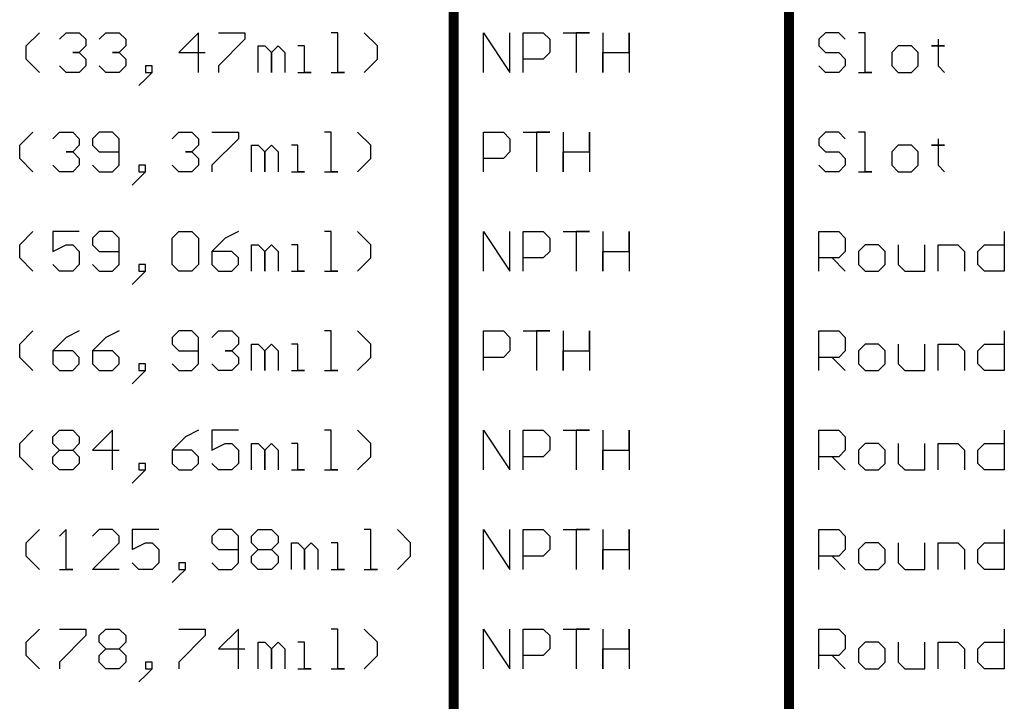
# Model space of a CAD drawing. Header units: millimetres. Extents: x 138 to 555, y 26 to 334.
# Tile 702 of 713: x 428 to 466, y 188 to 215. Entities that reach past the tile are written whole.
import ezdxf

# ---------------------------------------------------------------- set-up
doc = ezdxf.new("R2010")
doc.units = ezdxf.units.MM
doc.layers.add('DrillDrawing', color=1, linetype='Continuous')

msp = doc.modelspace()

# ---------------------------------------------------------------- linework, layer by layer
at = {"layer": 'DrillDrawing'}
for p, q in [((428.181, 213.582), (428.688, 214.09)), ((429.45, 213.836), (429.704, 214.09)), ((429.704, 214.09), (430.212, 214.09)), ((430.212, 214.09), (430.466, 213.836)), ((430.974, 213.836), (431.228, 214.09)), ((431.228, 214.09), (431.735, 214.09)), ((431.735, 214.09), (431.989, 213.836)), ((434.782, 214.09), (434.021, 213.328)), ((434.782, 212.567), (434.782, 214.09)), ((435.544, 214.09), (436.56, 214.09)), ((436.56, 214.09), (436.56, 213.836)), ((440.115, 214.09), (439.861, 214.09)), ((440.115, 212.567), (440.115, 214.09)), ((441.638, 213.582), (441.13, 214.09)), ((445.702, 212.567), (445.702, 214.09)), ((445.702, 214.09), (446.717, 212.567)), ((446.717, 212.567), (446.717, 214.09)), ((447.225, 212.567), (447.225, 214.09)), ((447.225, 214.09), (447.987, 214.09)), ((447.987, 214.09), (448.241, 213.836)), ((448.749, 214.09), (449.765, 214.09)), ((449.765, 214.09), (449.257, 214.09)), ((449.257, 214.09), (449.257, 212.567)), ((450.272, 214.09), (450.272, 212.567)), ((451.288, 213.328), (451.288, 214.09)), ((451.288, 214.09), (451.288, 212.567)), ((458.805, 214.09), (458.551, 213.836)), ((459.313, 214.09), (458.805, 214.09)), ((459.567, 213.836), (459.313, 214.09)), ((460.328, 214.09), (460.075, 214.09)), ((460.328, 212.567), (460.328, 214.09)), ((428.181, 213.074), (428.181, 213.582)), ((430.466, 213.582), (430.212, 213.328)), ((430.466, 213.836), (430.466, 213.582)), ((431.989, 213.582), (431.735, 213.328)), ((431.989, 213.836), (431.989, 213.582)), ((436.56, 213.836), (435.544, 212.82)), ((437.068, 212.567), (437.068, 213.582)), ((437.068, 213.582), (437.322, 213.582)), ((437.322, 213.582), (437.576, 213.328)), ((437.576, 213.328), (437.829, 213.582)), ((437.829, 213.582), (438.083, 213.328)), ((438.845, 213.582), (438.591, 213.582)), ((438.845, 212.567), (438.845, 213.582)), ((441.638, 213.074), (441.638, 213.582)), ((448.241, 213.836), (448.241, 213.328)), ((458.551, 213.836), (458.551, 213.582)), ((458.551, 213.582), (458.805, 213.328)), ((461.598, 213.582), (461.344, 213.328)), ((462.106, 213.582), (461.598, 213.582)), ((462.36, 213.328), (462.106, 213.582)), ((463.122, 213.582), (462.868, 213.582)), ((462.868, 213.582), (463.375, 213.582)), ((463.122, 213.836), (463.122, 213.582)), ((463.375, 213.582), (463.122, 213.582)), ((463.122, 213.582), (463.122, 212.82)), ((430.212, 213.328), (429.958, 213.328)), ((429.958, 213.328), (430.212, 213.328)), ((430.212, 213.328), (430.466, 213.074)), ((431.735, 213.328), (431.482, 213.328)), ((431.482, 213.328), (431.735, 213.328)), ((431.735, 213.328), (431.989, 213.074)), ((434.021, 213.328), (435.036, 213.328)), ((437.576, 213.328), (437.576, 212.567)), ((437.576, 212.567), (437.576, 213.328)), ((438.083, 213.328), (438.083, 212.567)), ((448.241, 213.328), (447.987, 213.074)), ((450.272, 212.567), (450.272, 213.328)), ((450.272, 213.328), (451.288, 213.328)), ((458.805, 213.328), (459.313, 213.328)), ((459.313, 213.328), (459.567, 213.074)), ((461.344, 213.328), (461.344, 212.82)), ((462.36, 212.82), (462.36, 213.328)), ((428.688, 212.567), (428.181, 213.074)), ((429.704, 212.567), (429.45, 212.82)), ((430.466, 212.82), (430.212, 212.567)), ((430.466, 213.074), (430.466, 212.82)), ((431.228, 212.567), (430.974, 212.82)), ((431.989, 212.82), (431.735, 212.567)), ((431.989, 213.074), (431.989, 212.82)), ((433.005, 212.82), (432.751, 212.82)), ((432.751, 212.82), (432.751, 212.567)), ((433.005, 212.567), (433.005, 212.82)), ((435.544, 212.82), (435.544, 212.567)), ((441.13, 212.567), (441.638, 213.074)), ((447.987, 213.074), (447.225, 213.074)), ((458.805, 212.567), (458.551, 212.82)), ((459.567, 212.82), (459.313, 212.567)), ((459.567, 213.074), (459.567, 212.82)), ((461.344, 212.82), (461.598, 212.567)), ((462.106, 212.567), (462.36, 212.82)), ((463.122, 212.82), (463.375, 212.567)), ((430.212, 212.567), (429.704, 212.567)), ((431.735, 212.567), (431.228, 212.567)), ((432.751, 212.313), (433.005, 212.567)), ((432.751, 212.567), (433.005, 212.567)), ((433.005, 212.567), (432.751, 212.313)), ((438.591, 212.567), (439.099, 212.567)), ((439.099, 212.567), (438.845, 212.567)), ((439.861, 212.567), (440.369, 212.567)), ((440.369, 212.567), (440.115, 212.567)), ((459.313, 212.567), (458.805, 212.567)), ((460.075, 212.567), (460.582, 212.567)), ((460.582, 212.567), (460.328, 212.567)), ((461.598, 212.567), (462.106, 212.567)), ((432.751, 212.313), (432.497, 212.059)), ((427.927, 209.772), (428.435, 210.28)), ((429.196, 210.026), (429.45, 210.28)), ((429.45, 210.28), (429.958, 210.28)), ((429.958, 210.28), (430.212, 210.026)), ((430.974, 210.28), (430.72, 210.026)), ((431.482, 210.28), (430.974, 210.28)), ((431.735, 210.026), (431.482, 210.28)), ((433.767, 210.026), (434.021, 210.28)), ((434.021, 210.28), (434.529, 210.28)), ((434.529, 210.28), (434.782, 210.026)), ((435.29, 210.28), (436.306, 210.28)), ((436.306, 210.28), (436.306, 210.026)), ((439.861, 210.28), (439.607, 210.28)), ((439.861, 208.757), (439.861, 210.28)), ((441.384, 209.772), (440.876, 210.28)), ((445.702, 208.757), (445.702, 210.28)), ((445.702, 210.28), (446.464, 210.28)), ((446.464, 210.28), (446.717, 210.026)), ((447.225, 210.28), (448.241, 210.28)), ((448.241, 210.28), (447.733, 210.28)), ((447.733, 210.28), (447.733, 208.757)), ((448.749, 210.28), (448.749, 208.757)), ((449.765, 209.518), (449.765, 210.28)), ((449.765, 210.28), (449.765, 208.757)), ((458.805, 210.28), (458.551, 210.026)), ((459.313, 210.28), (458.805, 210.28)), ((459.567, 210.026), (459.313, 210.28)), ((460.328, 210.28), (460.075, 210.28)), ((460.328, 208.757), (460.328, 210.28)), ((430.212, 210.026), (430.212, 209.772)), ((430.72, 210.026), (430.72, 209.772)), ((431.735, 209.01), (431.735, 210.026)), ((434.782, 210.026), (434.782, 209.772)), ((436.306, 210.026), (435.29, 209.01)), ((446.717, 210.026), (446.717, 209.518)), ((458.551, 210.026), (458.551, 209.772)), ((463.122, 210.026), (463.122, 209.772)), ((427.927, 209.264), (427.927, 209.772)), ((429.958, 209.518), (429.704, 209.518)), ((429.704, 209.518), (429.958, 209.518)), ((430.212, 209.772), (429.958, 209.518)), ((429.958, 209.518), (430.212, 209.264)), ((430.72, 209.772), (430.974, 209.518)), ((430.974, 209.518), (431.735, 209.518)), ((434.529, 209.518), (434.275, 209.518)), ((434.275, 209.518), (434.529, 209.518)), ((434.782, 209.772), (434.529, 209.518)), ((434.529, 209.518), (434.782, 209.264)), ((436.814, 208.757), (436.814, 209.772)), ((436.814, 209.772), (437.068, 209.772)), ((437.068, 209.772), (437.322, 209.518)), ((437.322, 209.518), (437.576, 209.772)), ((437.322, 209.518), (437.322, 208.757)), ((437.322, 208.757), (437.322, 209.518)), ((437.576, 209.772), (437.829, 209.518)), ((437.829, 209.518), (437.829, 208.757)), ((438.591, 209.772), (438.337, 209.772)), ((438.591, 208.757), (438.591, 209.772)), ((441.384, 209.264), (441.384, 209.772)), ((446.717, 209.518), (446.464, 209.264)), ((448.749, 208.757), (448.749, 209.518)), ((448.749, 209.518), (449.765, 209.518)), ((458.551, 209.772), (458.805, 209.518)), ((458.805, 209.518), (459.313, 209.518)), ((459.313, 209.518), (459.567, 209.264)), ((461.598, 209.772), (461.344, 209.518)), ((461.344, 209.518), (461.344, 209.01)), ((462.106, 209.772), (461.598, 209.772)), ((462.36, 209.518), (462.106, 209.772)), ((462.36, 209.01), (462.36, 209.518)), ((463.122, 209.772), (462.868, 209.772)), ((462.868, 209.772), (463.375, 209.772)), ((463.375, 209.772), (463.122, 209.772)), ((463.122, 209.772), (463.122, 209.01)), ((428.435, 208.757), (427.927, 209.264)), ((430.212, 209.264), (430.212, 209.01)), ((434.782, 209.264), (434.782, 209.01)), ((440.876, 208.757), (441.384, 209.264)), ((446.464, 209.264), (445.702, 209.264)), ((459.567, 209.264), (459.567, 209.01)), ((429.45, 208.757), (429.196, 209.01)), ((429.958, 208.757), (429.45, 208.757)), ((430.212, 209.01), (429.958, 208.757)), ((430.72, 209.01), (430.974, 208.757)), ((430.974, 208.757), (431.482, 208.757)), ((431.482, 208.757), (431.735, 209.01)), ((432.751, 209.01), (432.497, 209.01)), ((432.497, 209.01), (432.497, 208.757)), ((432.497, 208.503), (432.751, 208.757)), ((432.497, 208.757), (432.751, 208.757)), ((432.751, 208.757), (432.497, 208.503)), ((432.751, 208.757), (432.751, 209.01)), ((434.021, 208.757), (433.767, 209.01)), ((434.529, 208.757), (434.021, 208.757)), ((434.782, 209.01), (434.529, 208.757)), ((435.29, 209.01), (435.29, 208.757)), ((438.337, 208.757), (438.845, 208.757)), ((438.845, 208.757), (438.591, 208.757)), ((439.607, 208.757), (440.115, 208.757)), ((440.115, 208.757), (439.861, 208.757)), ((458.805, 208.757), (458.551, 209.01)), ((459.313, 208.757), (458.805, 208.757)), ((459.567, 209.01), (459.313, 208.757)), ((460.075, 208.757), (460.582, 208.757)), ((460.582, 208.757), (460.328, 208.757)), ((461.344, 209.01), (461.598, 208.757)), ((461.598, 208.757), (462.106, 208.757)), ((462.106, 208.757), (462.36, 209.01)), ((463.122, 209.01), (463.375, 208.757)), ((432.497, 208.503), (432.243, 208.249)), ((427.927, 205.962), (428.435, 206.47)), ((430.212, 206.47), (429.196, 206.47)), ((429.196, 206.47), (429.196, 205.708)), ((430.974, 206.47), (430.72, 206.216)), ((431.482, 206.47), (430.974, 206.47)), ((431.735, 206.216), (431.482, 206.47)), ((433.767, 206.216), (434.021, 206.47)), ((434.021, 206.47), (434.529, 206.47)), ((434.529, 206.47), (434.782, 206.216)), ((436.306, 206.47), (435.798, 206.216)), ((439.861, 206.47), (439.607, 206.47)), ((439.861, 204.947), (439.861, 206.47)), ((441.384, 205.962), (440.876, 206.47)), ((445.702, 204.947), (445.702, 206.47)), ((445.702, 206.47), (446.717, 204.947)), ((446.717, 204.947), (446.717, 206.47)), ((447.225, 204.947), (447.225, 206.47)), ((447.225, 206.47), (447.987, 206.47)), ((447.987, 206.47), (448.241, 206.216)), ((448.749, 206.47), (449.765, 206.47)), ((449.765, 206.47), (449.257, 206.47)), ((449.257, 206.47), (449.257, 204.947)), ((450.272, 206.47), (450.272, 204.947)), ((451.288, 205.708), (451.288, 206.47)), ((451.288, 206.47), (451.288, 204.947)), ((458.551, 204.947), (458.551, 206.47)), ((458.551, 206.47), (459.313, 206.47)), ((459.313, 206.47), (459.567, 206.216)), ((465.661, 206.47), (465.661, 204.947)), ((430.72, 206.216), (430.72, 205.962)), ((431.735, 205.2), (431.735, 206.216)), ((433.767, 205.2), (433.767, 206.216)), ((434.782, 206.216), (434.782, 205.2)), ((435.798, 206.216), (435.29, 205.708)), ((448.241, 206.216), (448.241, 205.708)), ((459.567, 206.216), (459.567, 205.708)), ((427.927, 205.454), (427.927, 205.962)), ((429.196, 205.708), (429.704, 205.962)), ((429.704, 205.962), (429.958, 205.962)), ((429.958, 205.962), (430.212, 205.708)), ((430.212, 205.708), (430.212, 205.2)), ((430.72, 205.962), (430.974, 205.708)), ((430.974, 205.708), (431.735, 205.708)), ((435.29, 205.708), (435.29, 205.2)), ((436.052, 205.708), (435.29, 205.708)), ((436.306, 205.454), (436.052, 205.708)), ((436.814, 204.947), (436.814, 205.962)), ((436.814, 205.962), (437.068, 205.962)), ((437.068, 205.962), (437.322, 205.708)), ((437.322, 205.708), (437.576, 205.962)), ((437.322, 205.708), (437.322, 204.947)), ((437.322, 204.947), (437.322, 205.708)), ((437.576, 205.962), (437.829, 205.708)), ((437.829, 205.708), (437.829, 204.947)), ((438.591, 205.962), (438.337, 205.962)), ((438.591, 204.947), (438.591, 205.962)), ((441.384, 205.454), (441.384, 205.962)), ((448.241, 205.708), (447.987, 205.454)), ((450.272, 204.947), (450.272, 205.708)), ((450.272, 205.708), (451.288, 205.708)), ((459.567, 205.708), (459.313, 205.454)), ((460.328, 205.962), (460.075, 205.708)), ((460.075, 205.708), (460.075, 205.2)), ((460.836, 205.962), (460.328, 205.962)), ((461.09, 205.708), (460.836, 205.962)), ((461.09, 205.2), (461.09, 205.708)), ((461.598, 205.962), (461.598, 205.2)), ((462.614, 204.947), (462.614, 205.962)), ((463.122, 204.947), (463.122, 205.962)), ((463.122, 205.962), (463.883, 205.962)), ((463.883, 205.962), (464.137, 205.708)), ((464.137, 205.708), (464.137, 204.947)), ((464.645, 205.708), (464.899, 205.962)), ((464.645, 205.2), (464.645, 205.708)), ((464.899, 205.962), (465.661, 205.962)), ((428.435, 204.947), (427.927, 205.454)), ((436.306, 205.2), (436.306, 205.454)), ((440.876, 204.947), (441.384, 205.454)), ((447.987, 205.454), (447.225, 205.454)), ((459.313, 205.454), (458.551, 205.454)), ((459.059, 205.454), (459.567, 204.947)), ((429.45, 204.947), (429.196, 205.2)), ((429.958, 204.947), (429.45, 204.947)), ((430.212, 205.2), (429.958, 204.947)), ((430.72, 205.2), (430.974, 204.947)), ((430.974, 204.947), (431.482, 204.947)), ((431.482, 204.947), (431.735, 205.2)), ((432.751, 205.2), (432.497, 205.2)), ((432.497, 205.2), (432.497, 204.947)), ((432.497, 204.693), (432.751, 204.947)), ((432.497, 204.947), (432.751, 204.947)), ((432.751, 204.947), (432.497, 204.693)), ((432.751, 204.947), (432.751, 205.2)), ((434.021, 204.947), (433.767, 205.2)), ((434.529, 204.947), (434.021, 204.947)), ((434.782, 205.2), (434.529, 204.947)), ((435.29, 205.2), (435.544, 204.947)), ((435.544, 204.947), (436.052, 204.947)), ((436.052, 204.947), (436.306, 205.2)), ((438.337, 204.947), (438.845, 204.947)), ((438.845, 204.947), (438.591, 204.947)), ((439.607, 204.947), (440.115, 204.947)), ((440.115, 204.947), (439.861, 204.947)), ((460.075, 205.2), (460.328, 204.947)), ((460.328, 204.947), (460.836, 204.947)), ((460.836, 204.947), (461.09, 205.2)), ((461.598, 205.2), (461.852, 204.947)), ((461.852, 204.947), (462.614, 204.947)), ((464.899, 204.947), (464.645, 205.2)), ((465.661, 204.947), (464.899, 204.947)), ((432.497, 204.693), (432.243, 204.439)), ((427.927, 202.152), (428.435, 202.66)), ((430.212, 202.66), (429.704, 202.406)), ((431.735, 202.66), (431.228, 202.406)), ((434.021, 202.66), (433.767, 202.406)), ((434.529, 202.66), (434.021, 202.66)), ((434.782, 202.406), (434.529, 202.66)), ((435.29, 202.406), (435.544, 202.66)), ((435.544, 202.66), (436.052, 202.66)), ((436.052, 202.66), (436.306, 202.406)), ((439.861, 202.66), (439.607, 202.66)), ((439.861, 201.137), (439.861, 202.66)), ((441.384, 202.152), (440.876, 202.66)), ((445.702, 201.137), (445.702, 202.66)), ((445.702, 202.66), (446.464, 202.66)), ((446.464, 202.66), (446.717, 202.406)), ((447.225, 202.66), (448.241, 202.66)), ((448.241, 202.66), (447.733, 202.66)), ((447.733, 202.66), (447.733, 201.137)), ((448.749, 202.66), (448.749, 201.137)), ((449.765, 201.898), (449.765, 202.66)), ((449.765, 202.66), (449.765, 201.137)), ((458.551, 201.137), (458.551, 202.66)), ((458.551, 202.66), (459.313, 202.66)), ((459.313, 202.66), (459.567, 202.406)), ((465.661, 202.66), (465.661, 201.137)), ((429.704, 202.406), (429.196, 201.898)), ((431.228, 202.406), (430.72, 201.898)), ((433.767, 202.406), (433.767, 202.152)), ((434.782, 201.39), (434.782, 202.406)), ((436.306, 202.406), (436.306, 202.152)), ((446.717, 202.406), (446.717, 201.898)), ((459.567, 202.406), (459.567, 201.898)), ((427.927, 201.644), (427.927, 202.152)), ((429.196, 201.898), (429.196, 201.39)), ((429.958, 201.898), (429.196, 201.898)), ((430.212, 201.644), (429.958, 201.898)), ((430.72, 201.898), (430.72, 201.39)), ((431.482, 201.898), (430.72, 201.898)), ((431.735, 201.644), (431.482, 201.898)), ((433.767, 202.152), (434.021, 201.898)), ((434.021, 201.898), (434.782, 201.898)), ((436.052, 201.898), (435.798, 201.898)), ((435.798, 201.898), (436.052, 201.898)), ((436.306, 202.152), (436.052, 201.898)), ((436.052, 201.898), (436.306, 201.644)), ((436.814, 201.137), (436.814, 202.152)), ((436.814, 202.152), (437.068, 202.152)), ((437.068, 202.152), (437.322, 201.898)), ((437.322, 201.898), (437.576, 202.152)), ((437.322, 201.898), (437.322, 201.137)), ((437.322, 201.137), (437.322, 201.898)), ((437.576, 202.152), (437.829, 201.898)), ((437.829, 201.898), (437.829, 201.137)), ((438.591, 202.152), (438.337, 202.152)), ((438.591, 201.137), (438.591, 202.152)), ((441.384, 201.644), (441.384, 202.152)), ((446.717, 201.898), (446.464, 201.644)), ((448.749, 201.137), (448.749, 201.898)), ((448.749, 201.898), (449.765, 201.898)), ((459.567, 201.898), (459.313, 201.644)), ((460.328, 202.152), (460.075, 201.898)), ((460.075, 201.898), (460.075, 201.39)), ((460.836, 202.152), (460.328, 202.152)), ((461.09, 201.898), (460.836, 202.152)), ((461.09, 201.39), (461.09, 201.898)), ((461.598, 202.152), (461.598, 201.39)), ((462.614, 201.137), (462.614, 202.152)), ((463.122, 201.137), (463.122, 202.152)), ((463.122, 202.152), (463.883, 202.152)), ((463.883, 202.152), (464.137, 201.898)), ((464.137, 201.898), (464.137, 201.137)), ((464.645, 201.898), (464.899, 202.152)), ((464.645, 201.39), (464.645, 201.898)), ((464.899, 202.152), (465.661, 202.152)), ((428.435, 201.137), (427.927, 201.644)), ((430.212, 201.39), (430.212, 201.644)), ((431.735, 201.39), (431.735, 201.644)), ((436.306, 201.644), (436.306, 201.39)), ((440.876, 201.137), (441.384, 201.644)), ((446.464, 201.644), (445.702, 201.644)), ((459.313, 201.644), (458.551, 201.644)), ((459.059, 201.644), (459.567, 201.137)), ((429.196, 201.39), (429.45, 201.137)), ((429.45, 201.137), (429.958, 201.137)), ((429.958, 201.137), (430.212, 201.39)), ((430.72, 201.39), (430.974, 201.137)), ((430.974, 201.137), (431.482, 201.137)), ((431.482, 201.137), (431.735, 201.39)), ((432.751, 201.39), (432.497, 201.39)), ((432.497, 201.39), (432.497, 201.137)), ((432.497, 200.883), (432.751, 201.137)), ((432.497, 201.137), (432.751, 201.137)), ((432.751, 201.137), (432.497, 200.883)), ((432.751, 201.137), (432.751, 201.39)), ((433.767, 201.39), (434.021, 201.137)), ((434.021, 201.137), (434.529, 201.137)), ((434.529, 201.137), (434.782, 201.39)), ((435.544, 201.137), (435.29, 201.39)), ((436.052, 201.137), (435.544, 201.137)), ((436.306, 201.39), (436.052, 201.137)), ((438.337, 201.137), (438.845, 201.137)), ((438.845, 201.137), (438.591, 201.137)), ((439.607, 201.137), (440.115, 201.137)), ((440.115, 201.137), (439.861, 201.137)), ((460.075, 201.39), (460.328, 201.137)), ((460.328, 201.137), (460.836, 201.137)), ((460.836, 201.137), (461.09, 201.39)), ((461.598, 201.39), (461.852, 201.137)), ((461.852, 201.137), (462.614, 201.137)), ((464.899, 201.137), (464.645, 201.39)), ((465.661, 201.137), (464.899, 201.137)), ((432.497, 200.883), (432.243, 200.629)), ((427.927, 198.342), (428.435, 198.85)), ((429.196, 198.596), (429.45, 198.85)), ((429.196, 198.342), (429.196, 198.596)), ((429.45, 198.85), (429.958, 198.85)), ((429.958, 198.85), (430.212, 198.596)), ((430.212, 198.596), (430.212, 198.342)), ((431.482, 198.85), (430.72, 198.088)), ((431.482, 197.327), (431.482, 198.85)), ((434.275, 198.596), (433.767, 198.088)), ((434.782, 198.85), (434.275, 198.596)), ((436.306, 198.85), (435.29, 198.85)), ((435.29, 198.85), (435.29, 198.088)), ((439.861, 198.85), (439.607, 198.85)), ((439.861, 197.327), (439.861, 198.85)), ((441.384, 198.342), (440.876, 198.85)), ((445.702, 197.327), (445.702, 198.85)), ((445.702, 198.85), (446.717, 197.327)), ((446.717, 197.327), (446.717, 198.85)), ((447.225, 197.327), (447.225, 198.85)), ((447.225, 198.85), (447.987, 198.85)), ((447.987, 198.85), (448.241, 198.596)), ((448.241, 198.596), (448.241, 198.088)), ((448.749, 198.85), (449.765, 198.85)), ((449.765, 198.85), (449.257, 198.85)), ((449.257, 198.85), (449.257, 197.327)), ((450.272, 198.85), (450.272, 197.327)), ((451.288, 198.088), (451.288, 198.85)), ((451.288, 198.85), (451.288, 197.327)), ((458.551, 197.327), (458.551, 198.85)), ((458.551, 198.85), (459.313, 198.85)), ((459.313, 198.85), (459.567, 198.596)), ((459.567, 198.596), (459.567, 198.088)), ((465.661, 198.85), (465.661, 197.327)), ((427.927, 197.834), (427.927, 198.342)), ((429.45, 198.088), (429.196, 198.342)), ((430.212, 198.342), (429.958, 198.088)), ((435.29, 198.088), (435.798, 198.342)), ((435.798, 198.342), (436.052, 198.342)), ((436.052, 198.342), (436.306, 198.088)), ((436.814, 197.327), (436.814, 198.342)), ((436.814, 198.342), (437.068, 198.342)), ((437.068, 198.342), (437.322, 198.088)), ((437.322, 198.088), (437.576, 198.342)), ((437.576, 198.342), (437.829, 198.088)), ((438.591, 198.342), (438.337, 198.342)), ((438.591, 197.327), (438.591, 198.342)), ((441.384, 197.834), (441.384, 198.342)), ((460.328, 198.342), (460.075, 198.088)), ((460.836, 198.342), (460.328, 198.342)), ((461.09, 198.088), (460.836, 198.342)), ((461.598, 198.342), (461.598, 197.58)), ((462.614, 197.327), (462.614, 198.342)), ((463.122, 197.327), (463.122, 198.342)), ((463.122, 198.342), (463.883, 198.342)), ((463.883, 198.342), (464.137, 198.088)), ((464.645, 198.088), (464.899, 198.342)), ((464.899, 198.342), (465.661, 198.342)), ((428.435, 197.327), (427.927, 197.834)), ((429.196, 197.834), (429.45, 198.088)), ((429.196, 197.58), (429.196, 197.834)), ((429.45, 198.088), (429.958, 198.088)), ((429.958, 198.088), (430.212, 197.834)), ((430.212, 197.834), (430.212, 197.58)), ((430.72, 198.088), (431.735, 198.088)), ((433.767, 198.088), (433.767, 197.58)), ((434.529, 198.088), (433.767, 198.088)), ((434.782, 197.834), (434.529, 198.088)), ((434.782, 197.58), (434.782, 197.834)), ((436.306, 198.088), (436.306, 197.58)), ((437.322, 198.088), (437.322, 197.327)), ((437.322, 197.327), (437.322, 198.088)), ((437.829, 198.088), (437.829, 197.327)), ((440.876, 197.327), (441.384, 197.834)), ((447.987, 197.834), (447.225, 197.834)), ((448.241, 198.088), (447.987, 197.834)), ((450.272, 197.327), (450.272, 198.088)), ((450.272, 198.088), (451.288, 198.088)), ((459.313, 197.834), (458.551, 197.834)), ((459.059, 197.834), (459.567, 197.327)), ((459.567, 198.088), (459.313, 197.834)), ((460.075, 198.088), (460.075, 197.58)), ((461.09, 197.58), (461.09, 198.088)), ((464.137, 198.088), (464.137, 197.327)), ((464.645, 197.58), (464.645, 198.088)), ((429.45, 197.327), (429.196, 197.58)), ((430.212, 197.58), (429.958, 197.327)), ((432.751, 197.58), (432.497, 197.58)), ((432.497, 197.58), (432.497, 197.327)), ((432.751, 197.327), (432.751, 197.58)), ((433.767, 197.58), (434.021, 197.327)), ((434.529, 197.327), (434.782, 197.58)), ((435.544, 197.327), (435.29, 197.58)), ((436.306, 197.58), (436.052, 197.327)), ((460.075, 197.58), (460.328, 197.327)), ((460.836, 197.327), (461.09, 197.58)), ((461.598, 197.58), (461.852, 197.327)), ((464.899, 197.327), (464.645, 197.58)), ((429.958, 197.327), (429.45, 197.327)), ((432.497, 197.073), (432.243, 196.819)), ((432.497, 197.073), (432.751, 197.327)), ((432.497, 197.327), (432.751, 197.327)), ((432.751, 197.327), (432.497, 197.073)), ((434.021, 197.327), (434.529, 197.327)), ((436.052, 197.327), (435.544, 197.327)), ((438.337, 197.327), (438.845, 197.327)), ((438.845, 197.327), (438.591, 197.327)), ((439.607, 197.327), (440.115, 197.327)), ((440.115, 197.327), (439.861, 197.327)), ((460.328, 197.327), (460.836, 197.327)), ((461.852, 197.327), (462.614, 197.327)), ((465.661, 197.327), (464.899, 197.327)), ((428.181, 194.532), (428.688, 195.04)), ((429.704, 195.04), (429.45, 194.786)), ((429.704, 193.517), (429.704, 195.04)), ((430.974, 195.04), (430.72, 194.786)), ((431.482, 195.04), (430.974, 195.04)), ((431.735, 194.786), (431.482, 195.04)), ((431.735, 194.532), (431.735, 194.786)), ((433.259, 195.04), (432.243, 195.04)), ((432.243, 195.04), (432.243, 194.278)), ((435.544, 195.04), (435.29, 194.786)), ((435.29, 194.786), (435.29, 194.532)), ((436.052, 195.04), (435.544, 195.04)), ((436.306, 194.786), (436.052, 195.04)), ((436.306, 193.77), (436.306, 194.786)), ((436.814, 194.786), (437.068, 195.04)), ((436.814, 194.532), (436.814, 194.786)), ((437.068, 195.04), (437.576, 195.04)), ((437.576, 195.04), (437.829, 194.786)), ((437.829, 194.786), (437.829, 194.532)), ((441.384, 195.04), (441.13, 195.04)), ((441.384, 193.517), (441.384, 195.04)), ((442.908, 194.532), (442.4, 195.04)), ((445.702, 193.517), (445.702, 195.04)), ((445.702, 195.04), (446.717, 193.517)), ((446.717, 193.517), (446.717, 195.04)), ((447.225, 193.517), (447.225, 195.04)), ((447.225, 195.04), (447.987, 195.04)), ((447.987, 195.04), (448.241, 194.786)), ((448.241, 194.786), (448.241, 194.278)), ((448.749, 195.04), (449.765, 195.04)), ((449.765, 195.04), (449.257, 195.04)), ((449.257, 195.04), (449.257, 193.517)), ((450.272, 195.04), (450.272, 193.517)), ((451.288, 194.278), (451.288, 195.04)), ((451.288, 195.04), (451.288, 193.517)), ((458.551, 193.517), (458.551, 195.04)), ((458.551, 195.04), (459.313, 195.04)), ((459.313, 195.04), (459.567, 194.786)), ((459.567, 194.786), (459.567, 194.278)), ((465.661, 195.04), (465.661, 193.517)), ((428.181, 194.024), (428.181, 194.532)), ((430.72, 193.517), (431.735, 194.532)), ((432.243, 194.278), (432.751, 194.532)), ((432.751, 194.532), (433.005, 194.532)), ((433.005, 194.532), (433.259, 194.278)), ((435.29, 194.532), (435.544, 194.278)), ((437.068, 194.278), (436.814, 194.532)), ((437.829, 194.532), (437.576, 194.278)), ((438.337, 193.517), (438.337, 194.532)), ((438.337, 194.532), (438.591, 194.532)), ((438.591, 194.532), (438.845, 194.278)), ((438.845, 194.278), (439.099, 194.532)), ((439.099, 194.532), (439.353, 194.278)), ((440.115, 194.532), (439.861, 194.532)), ((440.115, 193.517), (440.115, 194.532)), ((442.908, 194.024), (442.908, 194.532)), ((460.328, 194.532), (460.075, 194.278)), ((460.836, 194.532), (460.328, 194.532)), ((461.09, 194.278), (460.836, 194.532)), ((461.598, 194.532), (461.598, 193.77)), ((462.614, 193.517), (462.614, 194.532)), ((463.122, 193.517), (463.122, 194.532)), ((463.122, 194.532), (463.883, 194.532)), ((463.883, 194.532), (464.137, 194.278)), ((464.645, 194.278), (464.899, 194.532)), ((464.899, 194.532), (465.661, 194.532)), ((428.688, 193.517), (428.181, 194.024)), ((433.259, 194.278), (433.259, 193.77)), ((435.544, 194.278), (436.306, 194.278)), ((436.814, 194.024), (437.068, 194.278)), ((436.814, 193.77), (436.814, 194.024)), ((437.068, 194.278), (437.576, 194.278)), ((437.576, 194.278), (437.829, 194.024)), ((437.829, 194.024), (437.829, 193.77)), ((438.845, 194.278), (438.845, 193.517)), ((438.845, 193.517), (438.845, 194.278)), ((439.353, 194.278), (439.353, 193.517)), ((442.4, 193.517), (442.908, 194.024)), ((447.987, 194.024), (447.225, 194.024)), ((448.241, 194.278), (447.987, 194.024)), ((450.272, 193.517), (450.272, 194.278)), ((450.272, 194.278), (451.288, 194.278)), ((459.313, 194.024), (458.551, 194.024)), ((459.059, 194.024), (459.567, 193.517)), ((459.567, 194.278), (459.313, 194.024)), ((460.075, 194.278), (460.075, 193.77)), ((461.09, 193.77), (461.09, 194.278)), ((464.137, 194.278), (464.137, 193.517)), ((464.645, 193.77), (464.645, 194.278)), ((432.497, 193.517), (432.243, 193.77)), ((433.259, 193.77), (433.005, 193.517)), ((434.275, 193.77), (434.021, 193.77)), ((434.021, 193.77), (434.021, 193.517)), ((434.275, 193.517), (434.275, 193.77)), ((435.29, 193.77), (435.544, 193.517)), ((436.052, 193.517), (436.306, 193.77)), ((437.068, 193.517), (436.814, 193.77)), ((437.829, 193.77), (437.576, 193.517)), ((460.075, 193.77), (460.328, 193.517)), ((460.836, 193.517), (461.09, 193.77)), ((461.598, 193.77), (461.852, 193.517)), ((464.899, 193.517), (464.645, 193.77)), ((429.45, 193.517), (429.958, 193.517)), ((429.958, 193.517), (429.704, 193.517)), ((431.735, 193.517), (430.72, 193.517)), ((433.005, 193.517), (432.497, 193.517)), ((434.021, 193.263), (433.767, 193.009)), ((434.021, 193.263), (434.275, 193.517)), ((434.021, 193.517), (434.275, 193.517)), ((434.275, 193.517), (434.021, 193.263)), ((435.544, 193.517), (436.052, 193.517)), ((437.576, 193.517), (437.068, 193.517)), ((439.861, 193.517), (440.369, 193.517)), ((440.369, 193.517), (440.115, 193.517)), ((441.13, 193.517), (441.638, 193.517)), ((441.638, 193.517), (441.384, 193.517)), ((460.328, 193.517), (460.836, 193.517)), ((461.852, 193.517), (462.614, 193.517)), ((465.661, 193.517), (464.899, 193.517)), ((428.181, 190.722), (428.688, 191.23)), ((429.45, 191.23), (430.466, 191.23)), ((430.466, 190.976), (429.45, 189.96)), ((430.466, 191.23), (430.466, 190.976)), ((430.974, 190.976), (431.228, 191.23)), ((430.974, 190.722), (430.974, 190.976)), ((431.228, 191.23), (431.735, 191.23)), ((431.735, 191.23), (431.989, 190.976)), ((431.989, 190.976), (431.989, 190.722)), ((434.021, 191.23), (435.036, 191.23)), ((435.036, 190.976), (434.021, 189.96)), ((435.036, 191.23), (435.036, 190.976)), ((436.306, 191.23), (435.544, 190.468)), ((436.306, 189.707), (436.306, 191.23)), ((440.115, 191.23), (439.861, 191.23)), ((440.115, 189.707), (440.115, 191.23)), ((441.638, 190.722), (441.13, 191.23)), ((445.702, 189.707), (445.702, 191.23)), ((445.702, 191.23), (446.717, 189.707)), ((446.717, 189.707), (446.717, 191.23)), ((447.225, 189.707), (447.225, 191.23)), ((447.225, 191.23), (447.987, 191.23)), ((447.987, 191.23), (448.241, 190.976)), ((448.241, 190.976), (448.241, 190.468)), ((448.749, 191.23), (449.765, 191.23)), ((449.765, 191.23), (449.257, 191.23)), ((449.257, 191.23), (449.257, 189.707)), ((450.272, 191.23), (450.272, 189.707)), ((451.288, 190.468), (451.288, 191.23)), ((451.288, 191.23), (451.288, 189.707)), ((458.551, 189.707), (458.551, 191.23)), ((458.551, 191.23), (459.313, 191.23)), ((459.313, 191.23), (459.567, 190.976)), ((459.567, 190.976), (459.567, 190.468)), ((465.661, 191.23), (465.661, 189.707)), ((428.181, 190.214), (428.181, 190.722)), ((431.228, 190.468), (430.974, 190.722)), ((431.989, 190.722), (431.735, 190.468)), ((437.068, 189.707), (437.068, 190.722)), ((437.068, 190.722), (437.322, 190.722)), ((437.322, 190.722), (437.576, 190.468)), ((437.576, 190.468), (437.829, 190.722)), ((437.829, 190.722), (438.083, 190.468)), ((438.845, 190.722), (438.591, 190.722)), ((438.845, 189.707), (438.845, 190.722)), ((441.638, 190.214), (441.638, 190.722)), ((460.328, 190.722), (460.075, 190.468)), ((460.836, 190.722), (460.328, 190.722)), ((461.09, 190.468), (460.836, 190.722)), ((461.598, 190.722), (461.598, 189.96)), ((462.614, 189.707), (462.614, 190.722)), ((463.122, 189.707), (463.122, 190.722)), ((463.122, 190.722), (463.883, 190.722)), ((463.883, 190.722), (464.137, 190.468)), ((464.645, 190.468), (464.899, 190.722)), ((464.899, 190.722), (465.661, 190.722)), ((428.688, 189.707), (428.181, 190.214)), ((430.974, 190.214), (431.228, 190.468)), ((430.974, 189.96), (430.974, 190.214)), ((431.228, 190.468), (431.735, 190.468)), ((431.735, 190.468), (431.989, 190.214)), ((431.989, 190.214), (431.989, 189.96)), ((435.544, 190.468), (436.56, 190.468)), ((437.576, 190.468), (437.576, 189.707)), ((437.576, 189.707), (437.576, 190.468)), ((438.083, 190.468), (438.083, 189.707)), ((441.13, 189.707), (441.638, 190.214)), ((447.987, 190.214), (447.225, 190.214)), ((448.241, 190.468), (447.987, 190.214)), ((450.272, 189.707), (450.272, 190.468)), ((450.272, 190.468), (451.288, 190.468)), ((459.313, 190.214), (458.551, 190.214)), ((459.059, 190.214), (459.567, 189.707)), ((459.567, 190.468), (459.313, 190.214)), ((460.075, 190.468), (460.075, 189.96)), ((461.09, 189.96), (461.09, 190.468)), ((464.137, 190.468), (464.137, 189.707)), ((464.645, 189.96), (464.645, 190.468)), ((429.45, 189.96), (429.45, 189.707)), ((431.228, 189.707), (430.974, 189.96)), ((431.989, 189.96), (431.735, 189.707)), ((433.005, 189.96), (432.751, 189.96)), ((432.751, 189.96), (432.751, 189.707)), ((433.005, 189.707), (433.005, 189.96)), ((434.021, 189.96), (434.021, 189.707)), ((460.075, 189.96), (460.328, 189.707)), ((460.836, 189.707), (461.09, 189.96)), ((461.598, 189.96), (461.852, 189.707)), ((464.899, 189.707), (464.645, 189.96)), ((431.735, 189.707), (431.228, 189.707)), ((432.751, 189.453), (432.497, 189.199)), ((432.751, 189.453), (433.005, 189.707)), ((432.751, 189.707), (433.005, 189.707)), ((433.005, 189.707), (432.751, 189.453)), ((438.591, 189.707), (439.099, 189.707)), ((439.099, 189.707), (438.845, 189.707)), ((439.861, 189.707), (440.369, 189.707)), ((440.369, 189.707), (440.115, 189.707)), ((460.328, 189.707), (460.836, 189.707)), ((461.852, 189.707), (462.614, 189.707)), ((465.661, 189.707), (464.899, 189.707))]:
    msp.add_line(p, q, dxfattribs=at)
at = {"layer": 'DrillDrawing', "const_width": 0.381}
for points in [[(444.559, 127.604), (444.559, 238.094)], [(457.408, 127.604), (457.408, 238.094)]]:
    msp.add_lwpolyline(points, dxfattribs=at)

doc.saveas('drawing.dxf')
